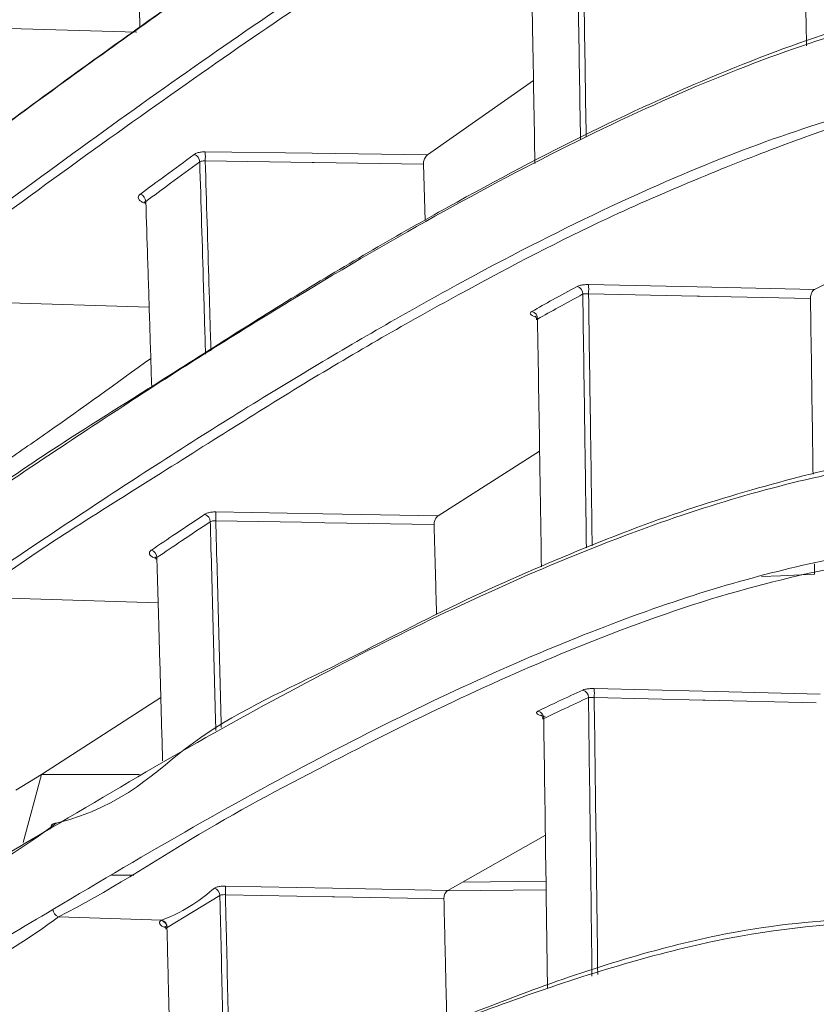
# Model space of a CAD drawing. Header units: millimetres. Extents: x 0 to 1118, y 0 to 864.
# Tile 460 of 512: x 777.38 to 783.33, y 435.64 to 443. Entities that reach past the tile are written whole.
import ezdxf

# ---------------------------------------------------------------- set-up
doc = ezdxf.new("R2010")
doc.units = ezdxf.units.MM

msp = doc.modelspace()

# ---------------------------------------------------------------- linework, layer by layer
at = {"color": 9, "linetype": 'Continuous', "lineweight": 0}
for p, q in [((775.8062, 442.9792), (778.2554, 442.9095)), ((776.4102, 440.9122), (778.3476, 440.8544)), ((777.0333, 438.687), (778.4146, 438.6442)), ((778.274, 437.3613), (777.5432, 437.3607)), ((778.2323, 436.6096), (778.0668, 436.6095)), ((780.6901, 436.557), (781.3142, 436.5634)), ((781.3151, 436.4982), (780.5758, 436.4907)), ((778.8762, 436.4566), (778.4827, 436.2184)), ((777.6692, 436.2977), (778.4418, 436.2729)), ((778.4827, 436.2184), (778.4804, 436.2169))]:
    msp.add_line(p, q, dxfattribs=at)
at = {"color": 7, "linetype": 'Continuous', "lineweight": 15}
for p, q in [((780.4281, 441.9922), (781.2204, 442.5493)), ((780.3971, 441.9239), (780.4101, 441.503)), ((783.3201, 440.9862), (783.6602, 441.1566)), ((780.5077, 439.2957), (781.2665, 439.7775)), ((783.3203, 438.9359), (783.3215, 438.8576)), ((777.5432, 437.3607), (778.4347, 437.9356)), ((777.3509, 437.2439), (777.5432, 437.3607)), ((777.5432, 437.3607), (777.4052, 436.8535)), ((780.5803, 436.4948), (781.3094, 436.9078))]:
    msp.add_line(p, q, dxfattribs=at)
at = {"color": 9, "linetype": 'Continuous', "lineweight": 0, "flags": 128}
for points in [[(778.7667, 442.016), (779.5651, 442.0046), (780.4281, 441.9922)], [(780.3971, 441.9239), (779.5819, 441.9356), (779.5651, 441.9359), (778.7667, 441.9473)], [(781.6321, 441.023), (782.4438, 441.0054), (783.3201, 440.9862)], [(783.291, 440.9182), (782.4616, 440.9362), (782.4438, 440.9366), (781.6321, 440.9543)], [(778.8454, 439.3238), (779.6448, 439.3103), (780.5077, 439.2957)], [(780.4775, 439.2295), (779.6614, 439.2433), (779.6448, 439.2436), (778.8454, 439.2571)], [(782.924, 438.8415), (783.0661, 438.8472), (783.3215, 438.8576)], [(781.6745, 438.0033), (782.487, 437.9837), (783.3631, 437.9624)], [(783.3349, 437.8969), (782.5047, 437.917), (782.487, 437.9174), (781.6745, 437.937)], [(778.9174, 436.5271), (779.7178, 436.5116), (780.5803, 436.4948)], [(780.5509, 436.431), (779.7342, 436.4468), (779.7178, 436.4471), (778.9174, 436.4626)]]:
    msp.add_lwpolyline(points, dxfattribs=at)
at = {"color": 9, "linetype": 'Continuous', "lineweight": 0}
for centre, radius, start, end in [((778.6645, 441.9386), 0.0611, 1.56329, 70.78557), ((778.0191, 441.9816), 0.7483, 357.3687, 2.6313), ((778.2603, 441.6415), 0.0618, 2.22509, 70.04162), ((781.5341, 440.9559), 0.0551, 356.8621, 77.1431), ((781.0281, 440.9886), 0.605, 356.74344, 3.25656), ((781.195, 440.7679), 0.0557, 357.37764, 76.47419), ((778.7444, 439.2493), 0.0598, 1.28819, 71.75479), ((778.1264, 439.2904), 0.7198, 357.34329, 2.65671), ((778.3444, 438.9809), 0.0605, 1.92592, 71.01331), ((781.5775, 437.9395), 0.0541, 356.79329, 78.15082), ((781.0992, 437.9702), 0.5763, 356.70302, 3.29698), ((781.2424, 437.7814), 0.0546, 357.29873, 77.47523), ((777.6467, 436.9628), 0.0345, 79.34246, 186.1675), ((778.8177, 436.4555), 0.0585, 1.08758, 72.77938), ((778.2215, 436.4948), 0.6967, 357.34771, 2.65229), ((777.6877, 436.354), 0.0593, 181.62916, 251.78495), ((778.4212, 436.2151), 0.0592, 1.71643, 72.02525), ((778.4236, 436.2166), 0.0592, 1.7245, 72.02908)]:
    msp.add_arc(centre, radius, start, end, dxfattribs=at)
for points, knots in [([(786.2692, 449.3899), (786.2692, 449.3899), (786.2692, 449.3899), (785.4062, 449.3253), (784.6669, 449.0473), (783.6456, 448.599), (782.4998, 447.9505), (781.152, 447.0734), (779.5422, 445.9317), (777.8263, 444.5522), (776.3801, 443.5531), (775.8062, 442.9792), (775.8062, 442.9792)], [0, 0, 0, 0, 0, 0.111416, 0.223167, 0.334946, 0.446403, 0.579526, 0.712663, 0.856324, 0.999999, 1, 1, 1, 1]), ([(781.5718, 442.1058), (781.5667, 442.4391), (781.5575, 443.0322), (781.5482, 443.6156), (781.5442, 443.8711)], [0, 0, 0, 0, 0.562072, 1, 1, 1, 1]), ([(781.587, 443.8734), (781.591, 443.6215), (781.6002, 443.0444), (781.6093, 442.4579), (781.6144, 442.1274)], [0, 0, 0, 0, 0.436547, 1, 1, 1, 1]), ([(778.2815, 441.6997), (778.3434, 441.7454), (778.4786, 441.8454), (778.6122, 441.9432), (778.6846, 441.9962)], [0, 0, 0, 0, 0.4580461, 1, 1, 1, 1]), ([(778.7667, 442.016), (778.7563, 442.0157), (778.7347, 442.015), (778.7051, 442.0082), (778.6914, 442.0002), (778.6846, 441.9962)], [0, 0, 0, 0, 0.31655, 0.658219, 1, 1, 1, 1]), ([(778.7255, 441.9402), (778.6531, 441.8873), (778.5194, 441.7895), (778.3841, 441.6897), (778.3221, 441.6439)], [0, 0, 0, 0, 0.54195, 1, 1, 1, 1]), ([(778.7255, 441.9402), (778.729, 441.9419), (778.7358, 441.9453), (778.7506, 441.9477), (778.7615, 441.9474), (778.7667, 441.9473)], [0, 0, 0, 0, 0.341441, 0.683214, 1, 1, 1, 1]), ([(778.7686, 440.5031), (778.7637, 440.6717), (778.7496, 441.1558), (778.735, 441.6308), (778.7255, 441.9402)], [0, 0, 0, 0, 0.348368, 1, 1, 1, 1]), ([(778.7667, 441.9473), (778.7761, 441.6395), (778.7905, 441.1707), (778.8044, 440.6928), (778.8091, 440.5286)], [0, 0, 0, 0, 0.65641, 1, 1, 1, 1]), ([(778.3226, 441.6301), (778.3151, 441.6322), (778.2976, 441.6372), (778.2781, 441.6499), (778.2661, 441.6656), (778.2656, 441.6821), (778.2734, 441.6934), (778.2803, 441.6987), (778.2815, 441.6997)], [0, 0, 0, 0, 0.150763, 0.353158, 0.55519, 0.75694, 0.958615, 1, 1, 1, 1]), ([(781.208, 440.822), (781.2599, 440.8512), (781.3735, 440.9151), (781.4855, 440.9764), (781.5464, 441.0097)], [0, 0, 0, 0, 0.456635, 1, 1, 1, 1]), ([(781.5892, 440.9529), (781.5283, 440.9196), (781.4162, 440.8584), (781.3025, 440.7945), (781.2506, 440.7654)], [0, 0, 0, 0, 0.543368, 1, 1, 1, 1]), ([(781.6321, 441.023), (781.6306, 441.023), (781.6179, 441.0233), (781.5941, 441.0222), (781.5649, 441.0176), (781.5525, 441.0123), (781.5464, 441.0097)], [0, 0, 0, 0, 0.041399, 0.359479, 0.679701, 1, 1, 1, 1]), ([(781.5892, 440.9529), (781.5922, 440.9535), (781.5984, 440.9547), (781.613, 440.9551), (781.625, 440.9548), (781.6314, 440.9543), (781.6321, 440.9543)], [0, 0, 0, 0, 0.323089, 0.64377, 0.959117, 1, 1, 1, 1]), ([(781.6163, 439.0553), (781.6125, 439.3287), (781.6037, 439.9665), (781.5944, 440.5943), (781.5892, 440.9529)], [0, 0, 0, 0, 0.428732, 1, 1, 1, 1]), ([(781.6321, 440.9543), (781.6373, 440.5989), (781.6465, 439.976), (781.6553, 439.3433), (781.6591, 439.0715)], [0, 0, 0, 0, 0.570413, 1, 1, 1, 1]), ([(781.208, 440.822), (781.208, 440.822), (781.2028, 440.819), (781.1956, 440.8124), (781.1965, 440.8017), (781.2091, 440.7915), (781.2223, 440.785), (781.2319, 440.7828), (781.232, 440.7828)], [0, 0, 0, 0, 0.002219, 0.253676, 0.503211, 0.750793, 0.997286, 1, 1, 1, 1]), ([(778.364, 439.0381), (778.4256, 439.0797), (778.5594, 439.1702), (778.6917, 439.2584), (778.7632, 439.3061)], [0, 0, 0, 0, 0.459499, 1, 1, 1, 1]), ([(778.8454, 439.3238), (778.8349, 439.3236), (778.8131, 439.3231), (778.7835, 439.3168), (778.7699, 439.3097), (778.7632, 439.3061)], [0, 0, 0, 0, 0.320278, 0.660054, 1, 1, 1, 1]), ([(778.8042, 439.2507), (778.7327, 439.203), (778.6003, 439.1148), (778.4664, 439.0245), (778.4048, 438.983)], [0, 0, 0, 0, 0.540502, 1, 1, 1, 1]), ([(778.8454, 439.2571), (778.8401, 439.2573), (778.8293, 439.2576), (778.8144, 439.2554), (778.8076, 439.2522), (778.8042, 439.2507)], [0, 0, 0, 0, 0.320702, 0.660653, 1, 1, 1, 1]), ([(778.8456, 437.6905), (778.845, 437.7162), (778.8399, 437.9147), (778.8281, 438.369), (778.8149, 438.8629), (778.806, 439.1839), (778.8042, 439.2507)], [0, 0, 0, 0, 0.049019, 0.377578, 0.870586, 1, 1, 1, 1]), ([(778.8454, 439.2571), (778.8472, 439.1919), (778.856, 438.8723), (778.8691, 438.3798), (778.8809, 437.9292), (778.8859, 437.7346), (778.8864, 437.7129)], [0, 0, 0, 0, 0.127657, 0.626014, 0.958141, 1, 1, 1, 1]), ([(778.4051, 438.9749), (778.3977, 438.9768), (778.3804, 438.9814), (778.3609, 438.993), (778.3489, 439.0074), (778.3484, 439.0224), (778.3562, 439.0326), (778.363, 439.0374), (778.364, 439.0381)], [0, 0, 0, 0, 0.149009, 0.352679, 0.556106, 0.759156, 0.96189, 1, 1, 1, 1]), ([(781.2542, 437.8347), (781.3057, 437.8594), (781.418, 437.9133), (781.5287, 437.9647), (781.5886, 437.9925)], [0, 0, 0, 0, 0.4582612, 1, 1, 1, 1]), ([(781.6315, 437.9365), (781.5715, 437.9087), (781.4608, 437.8574), (781.3484, 437.8035), (781.2969, 437.7788)], [0, 0, 0, 0, 0.541745, 1, 1, 1, 1]), ([(781.6745, 438.0033), (781.6729, 438.0033), (781.66, 438.0036), (781.6361, 438.0028), (781.607, 437.999), (781.5947, 437.9947), (781.5886, 437.9925)], [0, 0, 0, 0, 0.046736, 0.363487, 0.681708, 1, 1, 1, 1]), ([(781.6745, 437.937), (781.6737, 437.9371), (781.6672, 437.9375), (781.6552, 437.938), (781.6407, 437.9378), (781.6346, 437.9369), (781.6315, 437.9365)], [0, 0, 0, 0, 0.046314, 0.361093, 0.679744, 1, 1, 1, 1]), ([(781.6579, 435.8542), (781.654, 436.1769), (781.6455, 436.8756), (781.6364, 437.5654), (781.6315, 437.9365)], [0, 0, 0, 0, 0.461905, 1, 1, 1, 1]), ([(781.6745, 437.937), (781.6794, 437.5689), (781.6884, 436.8829), (781.6969, 436.1879), (781.7008, 435.8658)], [0, 0, 0, 0, 0.536521, 1, 1, 1, 1]), ([(781.2542, 437.8347), (781.2501, 437.832), (781.2417, 437.8267), (781.2431, 437.8175), (781.255, 437.8086), (781.2766, 437.8007), (781.2967, 437.7973), (781.3067, 437.7956)], [0, 0, 0, 0, 0.199943, 0.401037, 0.601023, 0.800467, 1, 1, 1, 1]), ([(778.4418, 436.2729), (778.4418, 436.2729), (778.6359, 436.3457), (778.7355, 436.4285), (778.8351, 436.5114)], [0, 0, 0, 0, 0.000026, 1, 1, 1, 1]), ([(778.9174, 436.5271), (778.9068, 436.5269), (778.8849, 436.5265), (778.8552, 436.521), (778.8418, 436.5146), (778.8351, 436.5114)], [0, 0, 0, 0, 0.323698, 0.661749, 1, 1, 1, 1]), ([(778.9174, 436.4626), (778.9121, 436.4628), (778.9012, 436.4631), (778.8863, 436.4611), (778.8796, 436.4581), (778.8762, 436.4566)], [0, 0, 0, 0, 0.324267, 0.662484, 1, 1, 1, 1]), ([(778.9156, 434.7317), (778.9142, 434.7931), (778.9091, 435.0332), (778.8977, 435.5385), (778.8859, 436.0516), (778.8779, 436.3861), (778.8762, 436.4566)], [0, 0, 0, 0, 0.105934, 0.414032, 0.876336, 1, 1, 1, 1]), ([(778.9174, 436.4626), (778.9191, 436.3932), (778.9271, 436.0598), (778.9389, 435.5476), (778.9502, 435.0457), (778.9553, 434.8092), (778.9565, 434.7514)], [0, 0, 0, 0, 0.122504, 0.588781, 0.899528, 1, 1, 1, 1]), ([(771.4036, 433.1926), (772.0074, 433.4545), (773.2149, 433.9783), (774.8253, 434.7779), (776.3026, 435.5682), (777.1863, 436.0908), (777.6284, 436.3523)], [0, 0, 0, 0, 0.264013, 0.528034, 0.763856, 1, 1, 1, 1]), ([(777.6692, 436.2977), (777.6692, 436.2977), (777.2461, 435.9804), (776.3339, 435.5391), (774.8669, 434.7148), (773.2514, 433.9244), (772.0433, 433.3987), (771.4392, 433.1358)], [0, 0, 0, 0, 0.000001, 0.235968, 0.471926, 0.735953, 1, 1, 1, 1]), ([(778.4708, 436.2172), (778.4669, 436.2182), (778.4532, 436.2216), (778.4367, 436.231), (778.4245, 436.2439), (778.4241, 436.2575), (778.4319, 436.2665), (778.4385, 436.2708), (778.4395, 436.2714)], [0, 0, 0, 0, 0.084741, 0.304549, 0.524181, 0.743397, 0.962142, 1, 1, 1, 1]), ([(778.4395, 436.2714), (778.4403, 436.2719), (778.441, 436.2725), (778.4418, 436.2729), (778.4418, 436.2729)], [0, 0, 0, 0, 0.996918, 1, 1, 1, 1])]:
    msp.add_open_spline(points, degree=3, knots=knots, dxfattribs=at)
at = {"color": 7, "linetype": 'Continuous', "lineweight": 15}
for points, knots in [([(785.7828, 446.6464), (785.4846, 446.6251), (784.8859, 446.5822), (783.8241, 446.2402), (782.6439, 445.7101), (781.4272, 445.0341), (780.2048, 444.2705), (778.9974, 443.4575), (777.7192, 442.5509), (776.8052, 441.8731), (776.3482, 441.5342)], [0, 0, 0, 0, 0.1376895, 0.2763788, 0.4140537, 0.5526177, 0.6636793, 0.7747445, 0.8873705, 1, 1, 1, 1]), ([(776.388, 441.5652), (776.388, 441.5652), (776.8095, 441.8813), (777.7552, 442.5788), (779.0122, 443.4737), (780.2325, 444.2971), (781.4609, 445.0672), (782.6904, 445.7473), (783.8438, 446.2816), (785.0018, 446.6136), (785.3691, 446.6895), (785.8286, 446.6895), (785.8286, 446.6895)], [0, 0, 0, 0, 0.000001, 0.111086, 0.222167, 0.334764, 0.447357, 0.585045, 0.7236, 0.861309, 0.999999, 1, 1, 1, 1]), ([(776.3704, 440.9674), (777.0012, 441.4346), (778.2669, 442.3723), (779.9563, 443.5316), (781.4893, 444.4866), (782.688, 445.1271), (783.6384, 445.5437), (784.3811, 445.7985), (785.0719, 445.9621), (785.4827, 445.9825), (785.6881, 445.9927)], [0, 0, 0, 0, 0.159169, 0.31939, 0.467986, 0.617595, 0.712568, 0.807538, 0.90377, 1, 1, 1, 1]), ([(785.7338, 445.9359), (785.7338, 445.9359), (785.3197, 445.9359), (784.9735, 445.8719), (783.9313, 445.5957), (782.8379, 445.1227), (781.5331, 444.43), (779.998, 443.4742), (778.3276, 442.3271), (777.005, 441.3583), (776.4102, 440.9122), (776.4102, 440.9122)], [0, 0, 0, 0, 0.000001, 0.12737, 0.254939, 0.38233, 0.531433, 0.680549, 0.840267, 0.999999, 1, 1, 1, 1]), ([(778.2342, 444.1925), (778.2391, 444.057), (778.2494, 443.7696), (778.2641, 443.3536), (778.2739, 443.0716), (778.2783, 442.9445)], [0, 0, 0, 0, 0.3284893, 0.6972768, 1, 1, 1, 1]), ([(783.2443, 443.8417), (783.2497, 443.5169), (783.2553, 443.1745), (783.2609, 442.826), (783.2612, 442.8081)], [0, 0, 0, 0, 0.948602, 1, 1, 1, 1]), ([(781.2011, 443.6528), (781.2055, 443.4055), (781.2156, 442.8353), (781.2255, 442.2556), (781.2312, 441.9274)], [0, 0, 0, 0, 0.433736, 1, 1, 1, 1]), ([(777.0141, 439.3647), (777.0141, 439.3647), (777.4165, 439.6665), (778.2827, 440.2023), (779.4586, 440.9604), (780.5928, 441.619), (781.6656, 442.1851), (782.6834, 442.6425), (783.6094, 442.9802), (784.5451, 443.1883), (784.8999, 443.2355), (785.2653, 443.2355), (785.2653, 443.2355)], [0, 0, 0, 0, 0.000001, 0.122322, 0.24464, 0.368523, 0.492402, 0.61903, 0.746162, 0.872802, 0.999999, 1, 1, 1, 1]), ([(785.2198, 443.192), (784.964, 443.1787), (784.4513, 443.152), (783.581, 442.9373), (782.6373, 442.6026), (781.6292, 442.1477), (780.5631, 441.5885), (779.4389, 440.9327), (778.2494, 440.1861), (777.399, 439.6156), (776.9738, 439.3303)], [0, 0, 0, 0, 0.126628, 0.253822, 0.380442, 0.507578, 0.629876, 0.752178, 0.876087, 1, 1, 1, 1]), ([(776.993, 438.742), (777.4255, 439.0327), (778.292, 439.615), (779.5072, 440.3744), (780.6604, 441.0399), (781.7184, 441.5821), (782.687, 442.0043), (783.5706, 442.3065), (784.3946, 442.5014), (784.8858, 442.526), (785.1314, 442.5383)], [0, 0, 0, 0, 0.128383, 0.257187, 0.385581, 0.514447, 0.634915, 0.75538, 0.877692, 1, 1, 1, 1]), ([(785.1768, 442.482), (785.1768, 442.482), (785.1768, 442.482), (784.0388, 442.4054), (783.0888, 442.0773), (781.8697, 441.585), (780.7062, 440.9825), (779.5476, 440.3214), (778.3423, 439.5498), (777.4486, 438.9985), (777.0333, 438.687), (777.0333, 438.687)], [0, 0, 0, 0, 0.000001, 0.161713, 0.323721, 0.485471, 0.614112, 0.742757, 0.871376, 0.999999, 1, 1, 1, 1]), ([(780.4281, 441.9922), (780.4236, 441.9882), (780.4157, 441.9812), (780.4061, 441.9647), (780.3999, 441.9483), (780.3971, 441.9343), (780.3971, 441.9266), (780.3971, 441.9239)], [0, 0, 0, 0, 0.2920714, 0.5178369, 0.7074128, 0.8978877, 1, 1, 1, 1]), ([(778.3107, 441.644), (778.3108, 441.644), (778.311, 441.6438), (778.3148, 441.6376), (778.3141, 441.6329), (778.3139, 441.6317)], [0, 0, 0, 0, 0.300461, 0.82577, 1, 1, 1, 1]), ([(778.3153, 441.6317), (778.3151, 441.633), (778.3145, 441.637), (778.3181, 441.6411), (778.3216, 441.6435), (778.3221, 441.6439)], [0, 0, 0, 0, 0.292044, 0.879332, 1, 1, 1, 1]), ([(778.3221, 441.6439), (778.3268, 441.5024), (778.3366, 441.2009), (778.3514, 440.7398), (778.3614, 440.4189), (778.3663, 440.2603)], [0, 0, 0, 0, 0.309432, 0.658967, 1, 1, 1, 1]), ([(783.3201, 440.9862), (783.3162, 440.9833), (783.3089, 440.9777), (783.2995, 440.9609), (783.2935, 440.9427), (783.2911, 440.9279), (783.2911, 440.9204), (783.291, 440.9182)], [0, 0, 0, 0, 0.28012, 0.51939, 0.734836, 0.919716, 1, 1, 1, 1]), ([(783.291, 440.9182), (783.2962, 440.5802), (783.3028, 440.1451), (783.3092, 439.7035), (783.3106, 439.6049)], [0, 0, 0, 0, 0.776846, 1, 1, 1, 1]), ([(781.2332, 440.7876), (781.2334, 440.7875), (781.2338, 440.7873), (781.2388, 440.782), (781.2443, 440.7723), (781.2439, 440.7643), (781.2437, 440.7609)], [0, 0, 0, 0, 0.201569, 0.445596, 0.769526, 1, 1, 1, 1]), ([(781.2455, 440.761), (781.2453, 440.7615), (781.2447, 440.7632), (781.2482, 440.7645), (781.2506, 440.7654)], [0, 0, 0, 0, 0.299673, 1, 1, 1, 1]), ([(781.2506, 440.7654), (781.2563, 440.4156), (781.2662, 439.8029), (781.2758, 439.1805), (781.2799, 438.9135)], [0, 0, 0, 0, 0.570999, 1, 1, 1, 1]), ([(777.2495, 439.6843), (777.3632, 439.7627), (777.74, 440.0228), (778.1049, 440.2872), (778.3597, 440.4718)], [0, 0, 0, 0, 0.301588, 1, 1, 1, 1]), ([(777.6531, 436.9967), (777.6531, 436.9967), (778.1721, 437.1265), (778.6063, 437.6463), (779.6895, 438.1392), (780.6014, 438.625), (781.5177, 439.0268), (782.3742, 439.3563), (783.2357, 439.5988), (783.8719, 439.7479), (784.6819, 439.7816), (784.6819, 439.7816), (784.6819, 439.7816)], [0, 0, 0, 0, 0.000001, 0.121674, 0.243345, 0.366131, 0.488915, 0.616492, 0.744432, 0.872018, 0.999999, 1, 1, 1, 1]), ([(784.6368, 439.7375), (784.4035, 439.7279), (783.9363, 439.7088), (783.1639, 439.555), (782.3395, 439.3144), (781.4743, 438.9873), (780.5734, 438.5856), (779.6372, 438.1152), (778.6552, 437.5783), (777.96, 437.1655), (777.6124, 436.9591)], [0, 0, 0, 0, 0.127578, 0.255557, 0.383129, 0.511071, 0.632731, 0.754394, 0.877196, 1, 1, 1, 1]), ([(780.5077, 439.2957), (780.5032, 439.292), (780.4954, 439.2855), (780.486, 439.2695), (780.4801, 439.2533), (780.4775, 439.2395), (780.4775, 439.232), (780.4775, 439.2295)], [0, 0, 0, 0, 0.296674, 0.523189, 0.714197, 0.906082, 1, 1, 1, 1]), ([(780.4775, 439.2295), (780.4818, 439.0754), (780.488, 438.8523), (780.4941, 438.6274), (780.496, 438.5578)], [0, 0, 0, 0, 0.69064, 1, 1, 1, 1]), ([(777.6284, 436.3523), (777.9814, 436.5622), (778.6881, 436.9824), (779.6884, 437.5267), (780.6447, 438.0022), (781.5388, 438.3919), (782.3735, 438.6973), (783.1507, 438.9165), (783.8848, 439.0572), (784.3328, 439.0748), (784.5567, 439.0837)], [0, 0, 0, 0, 0.126999, 0.254297, 0.381304, 0.508639, 0.630813, 0.752984, 0.876493, 1, 1, 1, 1]), ([(784.6018, 439.028), (784.6018, 439.028), (784.2112, 439.028), (783.746, 438.973), (782.6802, 438.7355), (781.6838, 438.3786), (780.6868, 437.9471), (779.7325, 437.468), (778.7256, 436.9405), (778.0319, 436.479), (777.6692, 436.2977), (777.6692, 436.2977)], [0, 0, 0, 0, 0.000001, 0.163687, 0.327585, 0.491295, 0.618475, 0.745658, 0.872827, 0.999999, 1, 1, 1, 1]), ([(778.392, 438.9873), (778.3921, 438.9872), (778.3924, 438.987), (778.3971, 438.98), (778.3967, 438.9738), (778.3966, 438.9715)], [0, 0, 0, 0, 0.284424, 0.736846, 1, 1, 1, 1]), ([(778.4048, 438.983), (778.4043, 438.9826), (778.401, 438.9804), (778.3974, 438.9766), (778.3979, 438.9728), (778.3981, 438.9715)], [0, 0, 0, 0, 0.11156, 0.704602, 1, 1, 1, 1]), ([(778.4048, 438.983), (778.4092, 438.8332), (778.4184, 438.5168), (778.4321, 438.0301), (778.442, 437.6731), (778.4471, 437.4833), (778.4476, 437.4632)], [0, 0, 0, 0, 0.297821, 0.629223, 0.960652, 1, 1, 1, 1]), ([(781.2767, 437.8056), (781.277, 437.8055), (781.2776, 437.8051), (781.283, 437.8002), (781.2898, 437.7898), (781.2903, 437.78), (781.2905, 437.7749)], [0, 0, 0, 0, 0.1998795, 0.4081645, 0.6955012, 1, 1, 1, 1]), ([(781.2969, 437.7788), (781.2946, 437.7781), (781.2912, 437.7771), (781.2918, 437.7756), (781.292, 437.7751)], [0, 0, 0, 0, 0.6934846, 1, 1, 1, 1]), ([(781.2969, 437.7788), (781.3022, 437.4159), (781.3119, 436.7476), (781.3209, 436.0705), (781.325, 435.7612)], [0, 0, 0, 0, 0.543138, 1, 1, 1, 1]), ([(771.4164, 433.8353), (771.9579, 434.07), (773.0419, 434.54), (774.6166, 435.2979), (776.1552, 436.1507), (777.1803, 436.6421), (777.6531, 436.9967), (777.6531, 436.9967)], [0, 0, 0, 0, 0.236149, 0.472797, 0.736403, 0.999999, 1, 1, 1, 1]), ([(777.6124, 436.9591), (777.117, 436.6674), (776.1262, 436.0842), (774.5767, 435.2686), (773.0065, 434.5028), (771.9231, 434.0344), (771.3809, 433.8)], [0, 0, 0, 0, 0.263625, 0.527242, 0.76339, 1, 1, 1, 1]), ([(780.5803, 436.4948), (780.5759, 436.4914), (780.5681, 436.4855), (780.559, 436.4699), (780.5533, 436.4541), (780.5509, 436.4406), (780.5509, 436.4332), (780.5509, 436.431)], [0, 0, 0, 0, 0.301773, 0.529308, 0.72203, 0.91559, 1, 1, 1, 1]), ([(780.5509, 436.431), (780.5548, 436.2706), (780.5624, 435.9588), (780.5696, 435.6448), (780.5732, 435.4924)], [0, 0, 0, 0, 0.514452, 1, 1, 1, 1]), ([(784.0365, 436.2828), (783.6238, 436.2577), (782.7984, 436.2074), (781.3943, 435.8112), (779.8959, 435.2321), (778.8056, 434.6882), (778.2588, 434.4153)], [0, 0, 0, 0, 0.255492, 0.510964, 0.754708, 1, 1, 1, 1]), ([(778.3, 434.4559), (778.3, 434.4559), (778.8685, 434.8112), (779.9237, 435.2342), (781.4368, 435.8626), (782.7359, 436.2254), (783.469, 436.2756), (783.7876, 436.2975)], [0, 0, 0, 0, 0.000001, 0.259061, 0.519726, 0.791238, 1, 1, 1, 1]), ([(778.4657, 436.2257), (778.4659, 436.2256), (778.4664, 436.2252), (778.472, 436.2175), (778.4723, 436.2096), (778.4724, 436.206)], [0, 0, 0, 0, 0.271242, 0.665694, 1, 1, 1, 1]), ([(778.4804, 436.2169), (778.4799, 436.2166), (778.4766, 436.2145), (778.473, 436.2109), (778.4736, 436.2074), (778.4737, 436.2062)], [0, 0, 0, 0, 0.103925, 0.704394, 1, 1, 1, 1]), ([(778.4804, 436.2169), (778.4843, 436.0604), (778.4926, 435.7318), (778.5048, 435.2282), (778.5143, 434.8262), (778.5196, 434.5965), (778.5208, 434.5415)], [0, 0, 0, 0, 0.282152, 0.592235, 0.902343, 1, 1, 1, 1])]:
    msp.add_open_spline(points, degree=3, knots=knots, dxfattribs=at)

doc.saveas('drawing.dxf')
